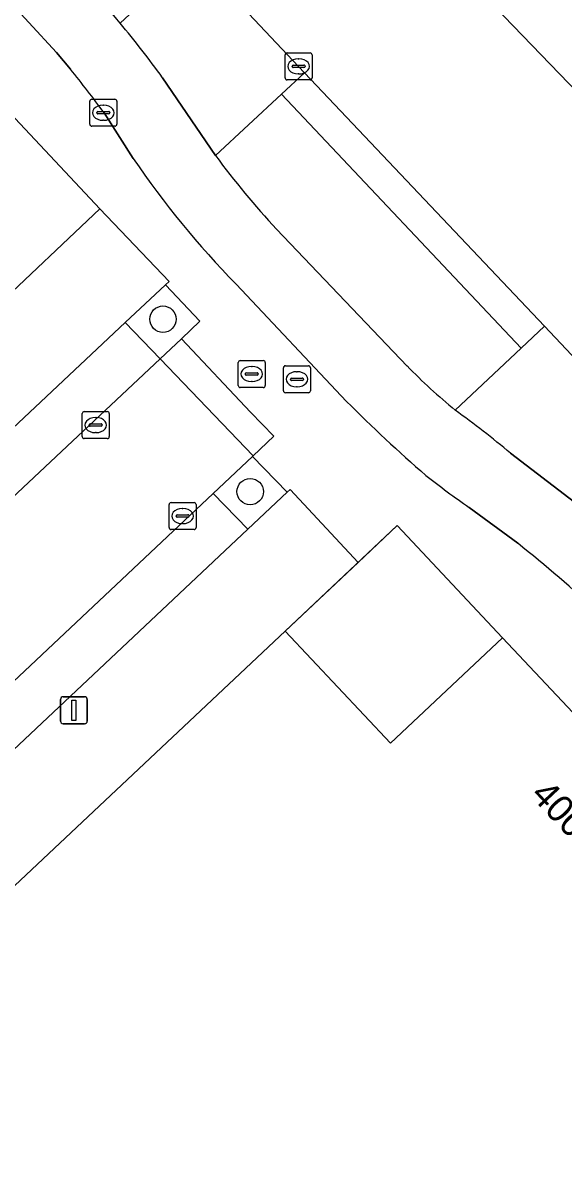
# Model space of a CAD drawing. Extents: x 162542 to 163147, y 380779 to 381521.
# Drawn here: x 163029.83 to 163049.85, y 381291.72 to 381334.59 of the extents above; entities that cross this region are included whole.
import ezdxf

# ---------------------------------------------------------------- set-up
doc = ezdxf.new("R2010")
doc.units = 0
for name, color, linetype in [('IMGEO_Berm_groen', 7, 'Continuous'), ('IMGEO_Boom', 7, 'Continuous'), ('IMGEO_Brandkraan', 7, 'Continuous'), ('IMGEO_Erf', 7, 'Continuous'), ('IMGEO_Fietspad_gesloten', 7, 'Continuous'), ('IMGEO_Groenvoorziening', 7, 'Continuous'), ('IMGEO_Kolk', 7, 'Continuous'), ('IMGEO_Lichtmast', 7, 'Continuous'), ('IMGEO_Muur', 7, 'Continuous'), ('IMGEO_Pand', 7, 'Continuous'), ('IMGEO_Pand_nummerreeks', 7, 'Continuous'), ('IMGEO_Parkeervlak_open', 7, 'Continuous'), ('IMGEO_Rijbaan_lokaal_gesloten', 7, 'Continuous'), ('IMGEO_Rijbaan_lokaal_open', 7, 'Continuous'), ('IMGEO_Rioolput', 7, 'Continuous'), ('IMGEO_Voetpad_open', 7, 'Continuous')]:
    doc.layers.add(name, color=color, linetype=linetype)

msp = doc.modelspace()

# ---------------------------------------------------------------- linework, layer by layer
at = {"layer": 'IMGEO_Berm_groen'}
for points in [[(163036.14, 381337.114), (163033.423, 381334.589)], [(163034.994, 381332.569), (163036.954, 381329.69), (163039.397, 381331.964), (163040.243, 381332.751), (163040.03, 381332.988), (163036.14, 381337.114)]]:
    msp.add_lwpolyline(points, dxfattribs=at)
msp.add_arc((163001.253, 381307.949), 41.768, 36.1176, 39.6285, dxfattribs=at)
at = {"layer": 'IMGEO_Boom'}
for centre in [(163035.009, 381323.628), (163038.238, 381317.241)]:
    msp.add_circle(centre, 0.489, dxfattribs=at)
at = {"layer": 'IMGEO_Brandkraan'}
for p, q in [((163032.299, 381330.846), (163032.299, 381331.698)), ((163032.374, 381331.772), (163033.226, 381331.772)), ((163033.3, 381331.698), (163033.3, 381330.846)), ((163032.558, 381331.266), (163032.558, 381331.278)), ((163032.996, 381331.229), (163032.598, 381331.229)), ((163032.601, 381331.315), (163032.999, 381331.315)), ((163032.787, 381331.552), (163032.812, 381331.552)), ((163033.042, 381331.278), (163033.042, 381331.266)), ((163033.226, 381330.772), (163032.374, 381330.772)), ((163032.81, 381330.992), (163032.785, 381330.992))]:
    msp.add_line(p, q, dxfattribs=at)
for points in [[(163032.299, 381330.846), (163032.299, 381331.698)], [(163032.374, 381331.772), (163033.226, 381331.772)], [(163033.3, 381331.698), (163033.3, 381330.846)], [(163033.226, 381330.772), (163032.374, 381330.772)]]:
    msp.add_lwpolyline(points, dxfattribs=at)
for centre, radius, start, end in [((163032.376, 381331.696), 0.0765, 91.552, 178.448), ((163032.376, 381331.696), 0.0765, 91.552, 178.448), ((163033.224, 381331.696), 0.0765, 1.552, 88.448), ((163033.224, 381331.696), 0.0765, 1.552, 88.448), ((163032.598, 381331.275), 0.0403, 85.8775, 175.7526), ((163032.595, 381331.265), 0.0366, 178.938, 274.7102), ((163032.999, 381331.272), 0.043, 264.8664, 352.4533), ((163033.003, 381331.277), 0.0386, 1.7309, 96.639), ((163032.376, 381330.848), 0.0765, 181.552, 268.448), ((163032.376, 381330.848), 0.0765, 181.552, 268.448), ((163033.224, 381330.848), 0.0765, 271.552, 358.448), ((163033.224, 381330.848), 0.0765, 271.552, 358.448)]:
    msp.add_arc(centre, radius, start, end, dxfattribs=at)
for centre, major_axis, ratio, start_param, end_param in [((163032.786, 381331.272), (-0.387, 0.002), 0.722429, 4.712389, 7.853982), ((163032.811, 381331.272), (-0.39, 0.002), 0.717154, 1.570796, 4.712389)]:
    msp.add_ellipse(centre, major_axis=major_axis, ratio=ratio, start_param=start_param, end_param=end_param, dxfattribs=at)
at = {"layer": 'IMGEO_Erf'}
for points in [[(163028.591, 381332.047), (163024.636, 381328.326), (163028.718, 381323.992), (163032.668, 381327.711)], [(163043.678, 381315.982), (163042.231, 381314.618), (163039.534, 381312.077), (163043.431, 381307.931), (163047.581, 381311.832)]]:
    msp.add_lwpolyline(points, close=True, dxfattribs=at)
at = {"layer": 'IMGEO_Fietspad_gesloten'}
for points in [[(162964.015, 381404.795), (162964.692, 381404.043), (162999.586, 381366.961), (163029.021, 381335.741), (163031.061, 381333.507), (163031.58, 381332.883)], [(163036.954, 381329.69), (163034.994, 381332.569)], [(163032.826, 381331.27), (163033.908, 381329.578)], [(163044.046, 381321.894), (163039.218, 381326.96)], [(163037.714, 381324.92), (163041.807, 381320.581)], [(163050.717, 381316.457), (163050.246, 381316.852), (163047.876, 381318.667)], [(163046.345, 381316.654), (163048.147, 381315.333)]]:
    msp.add_lwpolyline(points, dxfattribs=at)
for centre, radius, start, end in [((163001.315, 381308.065), 41.647, 39.5598, 43.6946), ((163001.253, 381307.949), 41.768, 36.1176, 39.6285), ((162999.141, 381306.537), 41.79, 36.2878, 39.0825), ((163062.927, 381349.405), 35.146, 214.3428, 224.1609), ((163060.974, 381347.306), 29.788, 216.2561, 223.082), ((163060.954, 381338.539), 23.726, 224.5508, 230.4022), ((163084.464, 381363.352), 60.407, 225.07691, 228.8827), ((163024.453, 381290.651), 36.517, 50.1021, 54.1673), ((163072.823, 381354.043), 45.815, 232.1961, 234.695), ((163000.784, 381256.822), 75.278, 47.98349, 51.01081)]:
    msp.add_arc(centre, radius, start, end, dxfattribs=at)
at = {"layer": 'IMGEO_Groenvoorziening'}
for points in [[(163036.378, 381323.549), (163035.104, 381324.904), (163033.613, 381323.502), (163034.899, 381322.16), (163035.69, 381322.903)], [(163038.325, 381318.547), (163036.868, 381317.176), (163038.151, 381315.85), (163039.607, 381317.221)]]:
    msp.add_lwpolyline(points, close=True, dxfattribs=at)
for points in [[(163049.141, 381323.372), (163048.274, 381322.556), (163045.831, 381320.257)], [(163047.876, 381318.667), (163050.246, 381316.852), (163050.717, 381316.457), (163053.29, 381318.96), (163053.151, 381319.106), (163049.141, 381323.372)]]:
    msp.add_lwpolyline(points, dxfattribs=at)
msp.add_arc((163024.453, 381290.651), 36.517, 50.1021, 54.1673, dxfattribs=at)
at = {"layer": 'IMGEO_Kolk'}
for p, q in [((163039.529, 381332.562), (163039.529, 381333.414)), ((163039.604, 381333.488), (163040.456, 381333.488)), ((163040.53, 381333.414), (163040.53, 381332.562)), ((163039.788, 381332.982), (163039.788, 381332.994)), ((163040.226, 381332.945), (163039.828, 381332.945)), ((163039.831, 381333.031), (163040.229, 381333.031)), ((163040.017, 381333.268), (163040.042, 381333.268)), ((163040.272, 381332.994), (163040.272, 381332.982)), ((163040.456, 381332.488), (163039.604, 381332.488)), ((163040.04, 381332.708), (163040.015, 381332.708)), ((163032.019, 381319.28), (163032.019, 381320.132)), ((163032.094, 381320.206), (163032.946, 381320.206)), ((163033.02, 381320.132), (163033.02, 381319.28)), ((163032.278, 381319.7), (163032.278, 381319.712)), ((163032.716, 381319.663), (163032.318, 381319.663)), ((163032.321, 381319.749), (163032.719, 381319.749)), ((163032.507, 381319.986), (163032.532, 381319.986)), ((163032.762, 381319.712), (163032.762, 381319.7)), ((163032.946, 381319.206), (163032.094, 381319.206)), ((163032.53, 381319.426), (163032.505, 381319.426)), ((163035.234, 381315.911), (163035.234, 381316.763)), ((163035.309, 381316.837), (163036.161, 381316.837)), ((163035.722, 381316.617), (163035.747, 381316.617)), ((163036.235, 381316.763), (163036.235, 381315.911)), ((163035.493, 381316.331), (163035.493, 381316.343)), ((163035.931, 381316.294), (163035.533, 381316.294)), ((163035.536, 381316.38), (163035.934, 381316.38)), ((163035.977, 381316.343), (163035.977, 381316.331)), ((163036.161, 381315.837), (163035.309, 381315.837)), ((163035.745, 381316.057), (163035.72, 381316.057))]:
    msp.add_line(p, q, dxfattribs=at)
for points in [[(163039.529, 381332.562), (163039.529, 381333.414)], [(163039.604, 381333.488), (163040.456, 381333.488)], [(163040.53, 381333.414), (163040.53, 381332.562)], [(163040.456, 381332.488), (163039.604, 381332.488)], [(163032.019, 381319.28), (163032.019, 381320.132)], [(163032.094, 381320.206), (163032.946, 381320.206)], [(163033.02, 381320.132), (163033.02, 381319.28)], [(163032.946, 381319.206), (163032.094, 381319.206)], [(163035.234, 381315.911), (163035.234, 381316.763)], [(163035.309, 381316.837), (163036.161, 381316.837)], [(163036.235, 381316.763), (163036.235, 381315.911)], [(163036.161, 381315.837), (163035.309, 381315.837)]]:
    msp.add_lwpolyline(points, dxfattribs=at)
for centre, radius, start, end in [((163039.606, 381333.412), 0.0765, 91.552, 178.448), ((163039.606, 381333.412), 0.0765, 91.552, 178.448), ((163040.454, 381333.412), 0.0765, 1.552, 88.448), ((163040.454, 381333.412), 0.0765, 1.552, 88.448), ((163039.828, 381332.991), 0.0403, 85.8775, 175.7526), ((163039.825, 381332.981), 0.0366, 178.938, 274.7102), ((163040.229, 381332.988), 0.043, 264.8664, 352.4533), ((163040.233, 381332.993), 0.0386, 1.7309, 96.639), ((163039.606, 381332.564), 0.0765, 181.552, 268.448), ((163039.606, 381332.564), 0.0765, 181.552, 268.448), ((163040.454, 381332.564), 0.0765, 271.552, 358.448), ((163040.454, 381332.564), 0.0765, 271.552, 358.448), ((163032.096, 381320.13), 0.0765, 91.552, 178.448), ((163032.096, 381320.13), 0.0765, 91.552, 178.448), ((163032.944, 381320.13), 0.0765, 1.552, 88.448), ((163032.944, 381320.13), 0.0765, 1.552, 88.448), ((163032.318, 381319.709), 0.0403, 85.8775, 175.7526), ((163032.315, 381319.699), 0.0366, 178.938, 274.7102), ((163032.719, 381319.706), 0.043, 264.8664, 352.4533), ((163032.723, 381319.711), 0.0386, 1.7309, 96.639), ((163032.096, 381319.282), 0.0765, 181.552, 268.448), ((163032.096, 381319.282), 0.0765, 181.552, 268.448), ((163032.944, 381319.282), 0.0765, 271.552, 358.448), ((163032.944, 381319.282), 0.0765, 271.552, 358.448), ((163035.311, 381316.761), 0.0765, 91.552, 178.448), ((163035.311, 381316.761), 0.0765, 91.552, 178.448), ((163036.159, 381316.761), 0.0765, 1.552, 88.448), ((163036.159, 381316.761), 0.0765, 1.552, 88.448), ((163035.533, 381316.34), 0.0403, 85.8775, 175.7526), ((163035.53, 381316.33), 0.0366, 178.938, 274.7102), ((163035.934, 381316.337), 0.043, 264.8664, 352.4533), ((163035.938, 381316.342), 0.0386, 1.7309, 96.639), ((163035.311, 381315.913), 0.0765, 181.552, 268.448), ((163035.311, 381315.913), 0.0765, 181.552, 268.448), ((163036.159, 381315.913), 0.0765, 271.552, 358.448), ((163036.159, 381315.913), 0.0765, 271.552, 358.448)]:
    msp.add_arc(centre, radius, start, end, dxfattribs=at)
for centre, major_axis, ratio, start_param, end_param in [((163040.016, 381332.988), (-0.387, 0.002), 0.722429, 4.712389, 7.853982), ((163040.041, 381332.988), (-0.39, 0.002), 0.717154, 1.570796, 4.712389), ((163032.506, 381319.706), (-0.387, 0.002), 0.722429, 4.712389, 7.853982), ((163032.531, 381319.706), (-0.39, 0.002), 0.717154, 1.570796, 4.712389), ((163035.721, 381316.337), (-0.387, 0.002), 0.722429, 4.712389, 7.853982), ((163035.746, 381316.337), (-0.39, 0.002), 0.717154, 1.570796, 4.712389)]:
    msp.add_ellipse(centre, major_axis=major_axis, ratio=ratio, start_param=start_param, end_param=end_param, dxfattribs=at)
at = {"layer": 'IMGEO_Lichtmast'}
for p, q in [((163031.214, 381308.746), (163031.214, 381309.546)), ((163031.214, 381309.546), (163031.214, 381308.746)), ((163031.314, 381309.646), (163032.104, 381309.646)), ((163032.104, 381309.646), (163031.314, 381309.646)), ((163032.204, 381309.546), (163032.204, 381308.746)), ((163032.204, 381308.746), (163032.204, 381309.546)), ((163032.104, 381308.646), (163031.314, 381308.646)), ((163031.314, 381308.646), (163032.104, 381308.646))]:
    msp.add_line(p, q, dxfattribs=at)
msp.add_lwpolyline([(163031.634, 381309.521), (163031.784, 381309.521), (163031.784, 381308.771), (163031.634, 381308.771), (163031.634, 381309.521)], dxfattribs=at)
for centre, start, end in [((163031.314, 381309.546), 90, 180), ((163031.314, 381309.546), 90, 180), ((163032.104, 381309.546), 0, 90), ((163032.104, 381309.546), 360, 90), ((163031.314, 381308.746), 180, 270), ((163031.314, 381308.746), 180, 270), ((163032.104, 381308.746), 270, 0), ((163032.104, 381308.746), 270, 0)]:
    msp.add_arc(centre, 0.1, start, end, dxfattribs=at)
at = {"layer": 'IMGEO_Muur'}
for points in [[(163039.534, 381312.077), (163043.678, 381315.982)], [(163043.678, 381315.982), (163047.581, 381311.832)]]:
    msp.add_lwpolyline(points, dxfattribs=at)
at = {"layer": 'IMGEO_Pand'}
msp.add_lwpolyline([(163050.865, 381290.828), (163050.564, 381291.149), (163057.123, 381297.324), (163057.432, 381296.995), (163059.616, 381299.052), (163047.581, 381311.832), (163043.431, 381307.931), (163039.534, 381312.077), (163014.284, 381288.331), (163018.168, 381284.171), (163014.038, 381280.269), (163026.062, 381267.476), (163028.248, 381269.53), (163027.972, 381269.823), (163035.257, 381276.677), (163035.531, 381276.386), (163040.358, 381280.935), (163040.391, 381280.966), (163044.698, 381285.024), (163046.955, 381287.149)], close=True, dxfattribs=at)
at = {"layer": 'IMGEO_Parkeervlak_open'}
for points in [[(163034.899, 381322.16), (163033.613, 381323.502), (163003.18, 381294.889), (163004.431, 381293.548)], [(163038.151, 381315.85), (163036.868, 381317.176), (163007.88, 381289.893), (163009.125, 381288.527)]]:
    msp.add_lwpolyline(points, close=True, dxfattribs=at)
at = {"layer": 'IMGEO_Rijbaan_lokaal_gesloten'}
for points in [[(163141.564, 381223.918), (163141.714, 381223.722), (163141.716, 381223.732), (163143.693, 381232.736), (163074.793, 381306.702), (162967.157, 381418.214), (162963.914, 381421.653), (162887.11, 381503.092)], [(163033.166, 381340.268), (163034.054, 381339.326), (163036.14, 381337.114), (163040.03, 381332.988), (163040.243, 381332.751), (163049.141, 381323.372), (163053.151, 381319.106), (163053.29, 381318.96), (163055.379, 381316.759), (163060.637, 381311.22), (163089.409, 381280.927), (163123.991, 381244.438), (163130.042, 381238.078), (163132.32, 381235.655), (163132.381, 381235.591), (163135.023, 381232.803), (163135.55, 381232.237), (163138.452, 381229.126)]]:
    msp.add_lwpolyline(points, dxfattribs=at)
msp.add_lwpolyline([(163035.69, 381322.903), (163034.899, 381322.16), (163038.344, 381318.566), (163039.117, 381319.302), (163038.25, 381320.184)], close=True, dxfattribs=at)
at = {"layer": 'IMGEO_Rijbaan_lokaal_open'}
msp.add_lwpolyline([(163040.243, 381332.751), (163039.397, 381331.964), (163048.274, 381322.556), (163049.141, 381323.372)], close=True, dxfattribs=at)
for points in [[(163039.397, 381331.964), (163036.954, 381329.69)], [(163045.831, 381320.257), (163048.274, 381322.556), (163039.397, 381331.964)], [(163039.218, 381326.96), (163044.046, 381321.894)], [(163007.545, 381289.569), (163007.88, 381289.893), (163036.868, 381317.176), (163038.325, 381318.547), (163038.344, 381318.566), (163034.899, 381322.16), (163004.431, 381293.548), (163004.123, 381293.243)]]:
    msp.add_lwpolyline(points, dxfattribs=at)
for centre, radius, start, end in [((163060.974, 381347.306), 29.788, 216.2561, 223.082), ((163060.954, 381338.539), 23.726, 224.5508, 230.4022)]:
    msp.add_arc(centre, radius, start, end, dxfattribs=at)
at = {"layer": 'IMGEO_Rioolput'}
for p, q in [((163037.796, 381321.171), (163037.796, 381322.023)), ((163037.871, 381322.097), (163038.723, 381322.097)), ((163038.284, 381321.877), (163038.309, 381321.877)), ((163038.797, 381322.023), (163038.797, 381321.171)), ((163039.467, 381320.977), (163039.467, 381321.829)), ((163039.542, 381321.903), (163040.394, 381321.903)), ((163040.468, 381321.829), (163040.468, 381320.977)), ((163038.055, 381321.591), (163038.055, 381321.603)), ((163038.493, 381321.554), (163038.095, 381321.554)), ((163038.098, 381321.64), (163038.496, 381321.64)), ((163038.307, 381321.317), (163038.282, 381321.317)), ((163038.539, 381321.603), (163038.539, 381321.591)), ((163039.726, 381321.397), (163039.726, 381321.409)), ((163040.164, 381321.36), (163039.766, 381321.36)), ((163039.769, 381321.446), (163040.167, 381321.446)), ((163039.955, 381321.683), (163039.98, 381321.683)), ((163040.21, 381321.409), (163040.21, 381321.397)), ((163038.723, 381321.097), (163037.871, 381321.097)), ((163040.394, 381320.903), (163039.542, 381320.903)), ((163039.978, 381321.123), (163039.953, 381321.123))]:
    msp.add_line(p, q, dxfattribs=at)
for points in [[(163037.796, 381321.171), (163037.796, 381322.023)], [(163037.871, 381322.097), (163038.723, 381322.097)], [(163038.797, 381322.023), (163038.797, 381321.171)], [(163039.467, 381320.977), (163039.467, 381321.829)], [(163039.542, 381321.903), (163040.394, 381321.903)], [(163040.468, 381321.829), (163040.468, 381320.977)], [(163038.723, 381321.097), (163037.871, 381321.097)], [(163040.394, 381320.903), (163039.542, 381320.903)]]:
    msp.add_lwpolyline(points, dxfattribs=at)
for centre, radius, start, end in [((163037.873, 381322.021), 0.0765, 91.552, 178.448), ((163037.873, 381322.021), 0.0765, 91.552, 178.448), ((163038.721, 381322.021), 0.0765, 1.552, 88.448), ((163038.721, 381322.021), 0.0765, 1.552, 88.448), ((163039.544, 381321.827), 0.0765, 91.552, 178.448), ((163039.544, 381321.827), 0.0765, 91.552, 178.448), ((163040.392, 381321.827), 0.0765, 1.552, 88.448), ((163040.392, 381321.827), 0.0765, 1.552, 88.448), ((163038.095, 381321.6), 0.0403, 85.8775, 175.7526), ((163038.092, 381321.59), 0.0366, 178.938, 274.7102), ((163038.496, 381321.597), 0.043, 264.8664, 352.4533), ((163038.5, 381321.602), 0.0386, 1.7309, 96.639), ((163039.766, 381321.406), 0.0403, 85.8775, 175.7526), ((163039.763, 381321.396), 0.0366, 178.938, 274.7102), ((163040.167, 381321.403), 0.043, 264.8664, 352.4533), ((163040.171, 381321.408), 0.0386, 1.7309, 96.639), ((163037.873, 381321.173), 0.0765, 181.552, 268.448), ((163037.873, 381321.173), 0.0765, 181.552, 268.448), ((163038.721, 381321.173), 0.0765, 271.552, 358.448), ((163038.721, 381321.173), 0.0765, 271.552, 358.448), ((163039.544, 381320.979), 0.0765, 181.552, 268.448), ((163039.544, 381320.979), 0.0765, 181.552, 268.448), ((163040.392, 381320.979), 0.0765, 271.552, 358.448), ((163040.392, 381320.979), 0.0765, 271.552, 358.448)]:
    msp.add_arc(centre, radius, start, end, dxfattribs=at)
for centre, major_axis, ratio, start_param, end_param in [((163038.283, 381321.597), (-0.387, 0.002), 0.722429, 4.712389, 7.853982), ((163038.308, 381321.597), (-0.39, 0.002), 0.717154, 1.570796, 4.712389), ((163039.954, 381321.403), (-0.387, 0.002), 0.722429, 4.712389, 7.853982), ((163039.979, 381321.403), (-0.39, 0.002), 0.717154, 1.570796, 4.712389)]:
    msp.add_ellipse(centre, major_axis=major_axis, ratio=ratio, start_param=start_param, end_param=end_param, dxfattribs=at)
at = {"layer": 'IMGEO_Voetpad_open'}
for points in [[(163031.58, 381332.883), (163031.061, 381333.507), (163029.021, 381335.741), (162999.586, 381366.961), (162964.692, 381404.043), (162964.015, 381404.795)], [(162979.403, 381384.293), (163017.091, 381344.278), (163020.924, 381340.201), (163024.758, 381336.124), (163028.591, 381332.047), (163032.668, 381327.711), (163035.234, 381325.026), (163035.104, 381324.904), (163036.378, 381323.549), (163035.69, 381322.903), (163038.25, 381320.184), (163039.117, 381319.302), (163038.344, 381318.566), (163038.325, 381318.547), (163039.607, 381317.221), (163039.714, 381317.322), (163042.231, 381314.618), (163043.678, 381315.982), (163047.581, 381311.832), (163059.616, 381299.052), (163089.827, 381266.935)], [(163033.423, 381334.589), (163036.14, 381337.114)], [(163033.908, 381329.578), (163032.826, 381331.27)], [(163033.613, 381323.502), (163035.104, 381324.904), (163035.234, 381325.026), (163032.668, 381327.711), (163028.718, 381323.992), (163020, 381315.783), (163011.833, 381308.097), (163003.102, 381299.878), (162999.157, 381296.164), (163002.687, 381292.354)], [(163041.807, 381320.581), (163037.714, 381324.92)], [(163004.123, 381293.243), (163004.431, 381293.548), (163003.18, 381294.889), (163033.613, 381323.502)], [(163039.534, 381312.077), (163042.231, 381314.618), (163039.714, 381317.322), (163039.607, 381317.221), (163038.151, 381315.85), (163009.125, 381288.527), (163007.88, 381289.893), (163007.545, 381289.569)], [(163048.147, 381315.333), (163046.345, 381316.654)], [(163007.04, 381281.828), (163007.337, 381281.516), (163008.664, 381282.808), (163010.134, 381284.416), (163014.284, 381288.331), (163039.534, 381312.077)]]:
    msp.add_lwpolyline(points, dxfattribs=at)
for centre, radius, start, end in [((163001.315, 381308.065), 41.647, 39.5598, 43.6946), ((162999.141, 381306.537), 41.79, 36.2878, 39.0825), ((163062.927, 381349.405), 35.146, 214.3428, 224.1609), ((163084.464, 381363.352), 60.407, 225.07691, 228.8827), ((163072.823, 381354.043), 45.815, 232.1961, 234.695), ((163000.784, 381256.822), 75.278, 47.98349, 51.01081)]:
    msp.add_arc(centre, radius, start, end, dxfattribs=at)

# ---------------------------------------------------------------- texts
at = {"layer": 'IMGEO_Pand_nummerreeks'}
msp.add_text('400-404', height=1, rotation=313.2982, dxfattribs=at).set_placement((163048.582, 381305.975))

doc.saveas('drawing.dxf')
